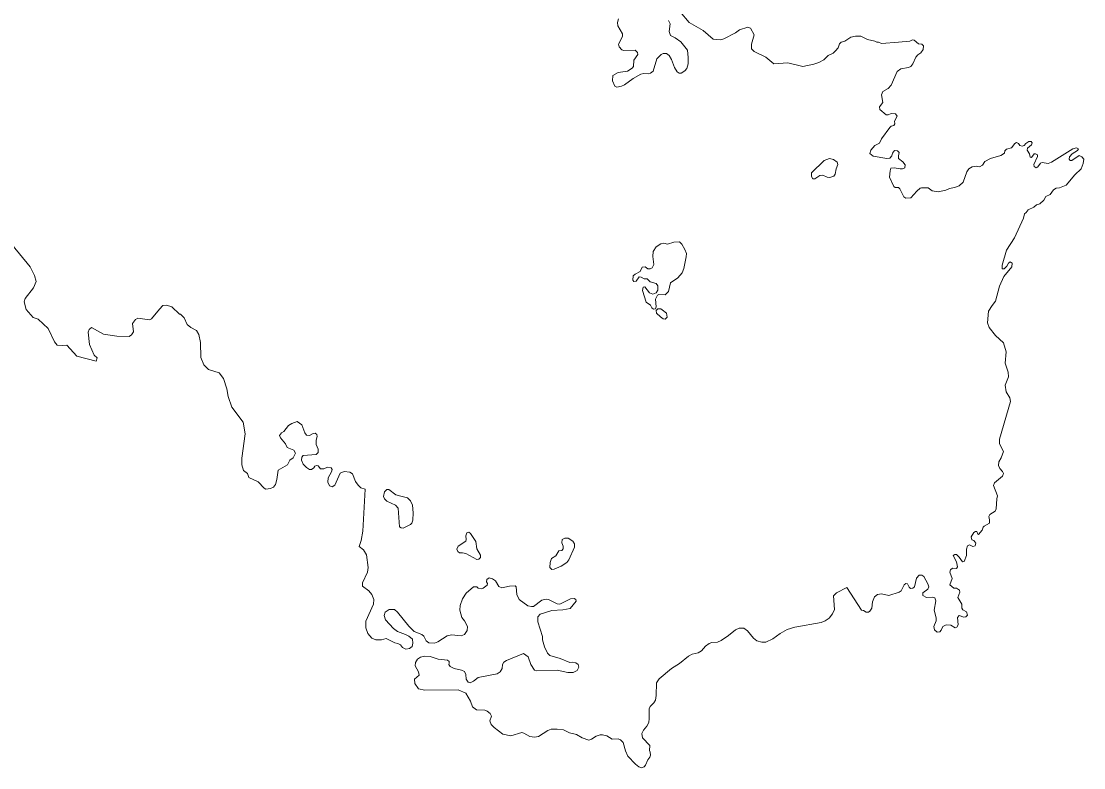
# Model space of a CAD drawing. Extents: x 369010 to 739155, y 6377141 to 6616555.
# Drawn here: x 484230 to 489713, y 6508967 to 6512817 of the extents above; entities that cross this region are included whole.
import ezdxf

# ---------------------------------------------------------------- set-up
doc = ezdxf.new("R2010")
doc.units = 0
doc.header["$LTSCALE"] = 40
doc.layers.add('1', color=7, linetype='Continuous', lineweight=13)

msp = doc.modelspace()

# ---------------------------------------------------------------- linework, layer by layer
at = {"layer": '1'}
for points in [[(487312.3, 6512829.61), (487306.51, 6512810.41), (487309.48, 6512794.68), (487333.32, 6512752.98), (487333.32, 6512738.74), (487312.63, 6512700.02), (487316.44, 6512685.95), (487329.51, 6512670.56), (487340.6, 6512666.75), (487398.86, 6512668.57), (487409.61, 6512655.66), (487412.26, 6512645.23), (487391.24, 6512616.44), (487388.93, 6512584.66), (487382.8, 6512574.73), (487358.64, 6512560.5), (487310.64, 6512552.88), (487282.67, 6512537.82), (487282.01, 6512509.85), (487292.6, 6512483.37), (487303.03, 6512476.92), (487328.35, 6512482.21), (487344.07, 6512490.32), (487387.27, 6512522.1), (487427.16, 6512543.95), (487443.71, 6512548.58), (487469.69, 6512546.76), (487477.8, 6512550.57), (487491.54, 6512560.5), (487510.74, 6512624.22), (487531.92, 6512646.39), (487543.51, 6512651.69), (487559.56, 6512650.53), (487574.13, 6512640.6), (487586.04, 6512619.42), (487601.43, 6512579.2), (487614.84, 6512556.19), (487625.6, 6512550.4), (487635.86, 6512550.4), (487655.06, 6512561.65), (487664.66, 6512573.41), (487671.44, 6512598.07), (487672.27, 6512631), (487667.64, 6512668.57), (487634.37, 6512711.1), (487605.24, 6512731.46), (487580.58, 6512743.21), (487574.46, 6512765.22), (487579.09, 6512803.46), (487570.65, 6512821.83)], [(487631.22, 6512865.52), (487677.73, 6512811.57), (487749.39, 6512770.52), (487801.03, 6512725.34), (487838.6, 6512722.52), (487856.64, 6512727.16), (487915.73, 6512757.94), (487937.57, 6512773.33), (487979.44, 6512786.41), (487993.51, 6512781.44), (488012.71, 6512747.68), (487997.82, 6512699.68), (487997.82, 6512675.19), (488011.88, 6512661.45), (488072.95, 6512631.5), (488114.33, 6512598.56), (488185.66, 6512603.53), (488264.28, 6512583.67), (488319.89, 6512595.42), (488346.7, 6512605.02), (488372.35, 6512619.25), (488393.87, 6512641.1), (488420.68, 6512653.01), (488432.1, 6512664.1), (488446.66, 6512680.16), (488452.46, 6512701.67), (488461.72, 6512708.95), (488480.43, 6512715.08)], [(488480.43, 6512715.08), (488511.87, 6512735.1), (488535.37, 6512741.39), (488562.52, 6512740.9), (488596.61, 6512723.68), (488635.83, 6512715.57), (488644.94, 6512709.95), (488653.38, 6512709.95), (488668.77, 6512703), (488756.49, 6512708.79), (488815.57, 6512715.57), (488830.14, 6512722.52), (488838.58, 6512720.21), (488860.09, 6512701.51), (488878.13, 6512699.85), (488885.74, 6512691.08), (488884.59, 6512671.22), (488873, 6512655), (488856.12, 6512644.41), (488846.19, 6512631.99), (488831.96, 6512598.23), (488820.21, 6512583.67), (488808.95, 6512578.37), (488769.23, 6512571.42), (488750.69, 6512558.84), (488718.92, 6512487.18), (488704.35, 6512471.45), (488676.05, 6512454.57), (488668.77, 6512438.35), (488676.38, 6512398.14), (488659.83, 6512376.29), (488660.99, 6512361.73), (488693.59, 6512334.91), (488704.68, 6512334.09), (488720.08, 6512341.04), (488741.92, 6512340.71), (488750.69, 6512328.79), (488737.29, 6512301.98), (488738.12, 6512288.08), (488732.82, 6512280.46), (488719.74, 6512276.33), (488711.8, 6512269.71), (488670.26, 6512211.78), (488659.5, 6512189.27), (488635.01, 6512176.53), (488614.48, 6512152.86), (488609.85, 6512135.48), (488625.74, 6512122.08), (488696.41, 6512110.33), (488711.8, 6512111.81), (488722.56, 6512123.07), (488726.7, 6512136.47), (488736.46, 6512151.37), (488751.36, 6512149.22), (488761.12, 6512140.12), (488756.49, 6512122.57), (488757.48, 6512110.33), (488778.99, 6512092.45), (488790.75, 6512077.56), (488789.75, 6512062.16), (488778.5, 6512057.03), (488766.25, 6512056.04), (488734.31, 6512061.67), (488718.42, 6512059.02), (488713.95, 6512045.78), (488711.3, 6512014), (488733.81, 6511965.84), (488740.1, 6511959.55), (488756.98, 6511960.21), (488764.1, 6511952.93), (488785.12, 6511911.39), (488794.88, 6511904.27), (488820.04, 6511906.26), (488851.82, 6511940.68), (488868.7, 6511956.08), (488875.32, 6511958.06), (488909.74, 6511958.06), (488931.75, 6511942.17), (488962.54, 6511938.53), (489001.93, 6511946.31), (489020.96, 6511955.08), (489046.12, 6511959.72), (489069.62, 6511969.32), (489090.64, 6511988.35), (489110.17, 6512041.64), (489120.43, 6512057.03), (489136.81, 6512066.3), (489157.83, 6512069.28), (489175.71, 6512067.29), (489190.6, 6512076.07), (489201.86, 6512094.44), (489231.15, 6512109.33), (489284.44, 6512125.72), (489303.31, 6512137.96), (489306.46, 6512149.88), (489315.23, 6512157.49), (489339.72, 6512164.11), (489358.26, 6512187.28), (489366.37, 6512191.42), (489376.13, 6512187.78)], [(489376.13, 6512187.78), (489383.91, 6512176.53), (489395.17, 6512172.89), (489406.42, 6512177.02), (489415.03, 6512187.28), (489428.93, 6512196.55), (489441.84, 6512196.55), (489446.31, 6512190.76), (489443.82, 6512180), (489422.31, 6512162.62), (489421.32, 6512152.86), (489433.56, 6512134.49), (489436.71, 6512116.45), (489443.33, 6512114.46), (489456.57, 6512132.83), (489464.84, 6512132.83), (489474.28, 6512127.7), (489475.27, 6512119.43), (489455.74, 6512078.38), (489456.73, 6512067.63), (489467.49, 6512062), (489476.26, 6512067.13), (489490.17, 6512086.16), (489498.27, 6512089.14), (489529.56, 6512084.01), (489546.93, 6512090.8), (489656.66, 6512159.98), (489676.19, 6512164.61), (489685.29, 6512159.98), (489680.83, 6512151.2), (489653.52, 6512133.83), (489639.78, 6512118.43), (489638.29, 6512105.69), (489643.26, 6512099.9), (489651.04, 6512099.9), (489688.94, 6512124.56), (489703.33, 6512118.43), (489713.1, 6512105.69), (489709.95, 6512083.51), (489700.19, 6512056.87), (489667.42, 6512025.09), (489622.9, 6511971.3), (489588.47, 6511958.56), (489570.6, 6511956.9), (489556.37, 6511948.3), (489539.49, 6511924.13), (489516.98, 6511912.88), (489507.71, 6511894.34), (489485.7, 6511875.48), (489469.31, 6511870.84), (489455.41, 6511859.09), (489426.28, 6511844.69), (489416.52, 6511831.29), (489406.75, 6511824.17), (489402.12, 6511801.66), (489355.44, 6511700.21), (489315.06, 6511636.65), (489291.89, 6511559.69), (489291.89, 6511541.32), (489302.65, 6511541.32), (489315.56, 6511554.07), (489324.66, 6511570.45), (489333.93, 6511576.08), (489343.69, 6511568.96), (489342.7, 6511551.42), (489300.66, 6511500.28), (489278.65, 6511450.46), (489258.29, 6511374.16), (489239.76, 6511351.49), (489222.38, 6511321.86), (489217.25, 6511262.28), (489224.37, 6511237.29), (489258.29, 6511196.74), (489299.67, 6511159.34), (489312.08, 6511111.67), (489306.95, 6511054.24), (489323.34, 6511007.57), (489324.83, 6510984.07), (489307.45, 6510940.38), (489312.08, 6510906.12), (489331.61, 6510875.33), (489335.58, 6510856.8), (489278.15, 6510661.5), (489278.82, 6510638), (489299.17, 6510599.11), (489287.42, 6510565.18), (489274.18, 6510545.82), (489272.53, 6510526.29), (489279.31, 6510510.89), (489293.55, 6510495.5), (489298.68, 6510484.74), (489294.54, 6510470.35), (489253.16, 6510437.58), (489248.03, 6510423.67), (489268.06, 6510368.89), (489263.92, 6510354), (489261.44, 6510302.19), (489255.81, 6510290.94), (489228.17, 6510274.06), (489223.04, 6510263.8)], [(485556.63, 6510502.62), (485549.52, 6510453.96), (485542.4, 6510427.81), (485531.48, 6510414.07), (485517.24, 6510407.29), (485492.58, 6510404.81), (485483.31, 6510409.44), (485452.7, 6510441.71), (485405.53, 6510464.72), (485397.09, 6510484.74), (485377.72, 6510499.81), (485369.12, 6510529.27), (485369.12, 6510563.52), (485385.5, 6510689.64), (485376.23, 6510749.88), (485316.82, 6510826.84), (485298.94, 6510881.29), (485291.66, 6510920.85), (485273.79, 6510974.47), (485251.61, 6511004.59), (485197.16, 6511021.14), (485172.17, 6511045.47), (485157.11, 6511082.71), (485154.95, 6511160.83), (485147.67, 6511202.37), (485135.59, 6511222.4), (485105.14, 6511237.95), (485087.26, 6511253.68), (485071.54, 6511288.1), (485052.84, 6511305.98), (485047.21, 6511306.64), (485007.82, 6511343.88), (484979.85, 6511353.14), (484961.81, 6511350.99), (484943.27, 6511332.46), (484903.22, 6511282.31), (484891.64, 6511278.01), (484831.56, 6511286.61), (484819.31, 6511278.67), (484805.08, 6511259.3), (484810.04, 6511214.95), (484799.95, 6511200.55), (484787.04, 6511191.94), (484723.32, 6511193.43), (484655.3, 6511203.53), (484592.9, 6511237.13), (484581.48, 6511227.86), (484575.69, 6511214.29), (484582.97, 6511150.4), (484607.3, 6511094.63), (484622.36, 6511081.72), (484616.57, 6511064.51), (484516.94, 6511090.32), (484465.3, 6511146.1), (484443.12, 6511144.77), (484416.64, 6511147.59), (484402.24, 6511163.97), (484368.64, 6511233.49), (484318.5, 6511280.16), (484292.02, 6511289.43), (484255.44, 6511330.97), (484244.68, 6511371.18), (484250.47, 6511388.23), (484294.17, 6511442.68), (484307.74, 6511475.78), (484299.13, 6511505.74), (484276.95, 6511551.58), (484142.23, 6511714.27)], [(486297.26, 6509653.91), (486258.7, 6509670.3), (486230.73, 6509697.44), (486172.8, 6509769.11), (486155.92, 6509783.01), (486129.28, 6509783.5), (486107.76, 6509770.1), (486103.62, 6509752.72), (486109.25, 6509730.21), (486151.78, 6509685.03), (486171.31, 6509669.14), (486213.85, 6509654.91), (486230.23, 6509646.14), (486248.6, 6509629.75), (486251.25, 6509609.23), (486247.61, 6509592.35), (486233.87, 6509581.59), (486214.34, 6509579.44), (486196.97, 6509586.72), (486186.71, 6509600.95), (486174.29, 6509607.74), (486157.41, 6509611.21), (486113.72, 6509634.39), (486089.06, 6509626.61), (486060.43, 6509627.6), (486039.9, 6509635.38), (486018.39, 6509659.38), (486008.13, 6509688.67), (486008.13, 6509722.93), (486048.68, 6509810.15), (486049.67, 6509834.15), (486039.9, 6509860.3), (486023.52, 6509879.33), (485991.74, 6509903.99), (485991.74, 6509921.37), (486017.89, 6509976.81), (486019.88, 6509999.82), (486011.27, 6510065.52), (485997.37, 6510091.51), (485974.36, 6510109.05), (485984.13, 6510139.17), (485992.73, 6510187), (486004.65, 6510403.32), (485982.64, 6510410.93), (485968.24, 6510425.33), (485955.99, 6510443.7), (485939.11, 6510482.76), (485926.37, 6510492.36), (485896.58, 6510494.51), (485875.56, 6510487.23), (485848.91, 6510424.83), (485835.51, 6510416.06), (485821.27, 6510421.69), (485813, 6510440.22), (485813.99, 6510463.23), (485832.03, 6510493.52), (485835.51, 6510505.76), (485829.88, 6510514.54), (485810.51, 6510518.01), (485790.99, 6510509.41), (485774.1, 6510508.74), (485763.35, 6510524.13), (485753.58, 6510525.79), (485745.8, 6510522.65), (485740.67, 6510513.87), (485728.92, 6510505.76), (485717.67, 6510505.76), (485701.78, 6510515.03), (485684.9, 6510532.91), (485677.12, 6510552.93), (485678.77, 6510569.32), (485684.4, 6510576.93), (485752.09, 6510583.22), (485762.85, 6510593.98), (485762.35, 6510610.36), (485752.59, 6510634.36), (485751.6, 6510657.03), (485757.72, 6510674.91), (485756.56, 6510686.66), (485746.96, 6510693.28), (485733.56, 6510688.81), (485718.16, 6510681.03), (485702.28, 6510682.03), (485693.01, 6510693.94), (485678.11, 6510736.48), (485654.61, 6510753.36), (485626.31, 6510742.6), (485609.43, 6510732.34), (485585.93, 6510701.06), (485573.02, 6510693.94), (485563.91, 6510681.53), (485567.39, 6510668.79), (485594.04, 6510638.5), (485602.81, 6510619.47), (485637.56, 6510604.74), (485645.84, 6510589.34), (485633.09, 6510565.18), (485615.55, 6510552.93), (485604.79, 6510528.77), (485556.63, 6510502.62)], [(489223.04, 6510263.8), (489227.01, 6510246.25), (489226.52, 6510227.88), (489198.38, 6510212.99), (489193.25, 6510207.36), (489188.62, 6510191.97), (489170.74, 6510170.45), (489166.6, 6510172.6), (489161.47, 6510185.84), (489155.35, 6510186.34), (489146.08, 6510180.71), (489132.84, 6510158.21), (489136.32, 6510143.31), (489145.09, 6510138.68), (489156.34, 6510125.44), (489152.21, 6510111.53), (489140.46, 6510108.89), (489124.07, 6510117.66), (489113.81, 6510111.04), (489108.18, 6510094.65), (489108.68, 6510061.88), (489095.93, 6510031.6), (489087.16, 6510028.45), (489070.78, 6510054.1), (489056.88, 6510066.35), (489048.27, 6510066.85), (489039.99, 6510061.22), (489056.38, 6510028.95), (489062.01, 6510003.96), (489056.88, 6509994.69), (489036.35, 6509996.67), (489025.1, 6509988.56), (489022.45, 6509975.16), (489034.2, 6509942.88), (489022.45, 6509911.11), (489042.31, 6509893.56), (489055.72, 6509893.07), (489071.61, 6509882.81), (489073.59, 6509872.05), (489062.83, 6509844.91), (489083.36, 6509811.14), (489084.35, 6509790.12), (489089.48, 6509781.35), (489108.02, 6509770.6), (489112.65, 6509754.71), (489104.87, 6509745.94), (489094.11, 6509743.95), (489069.45, 6509753.22), (489061.84, 6509742.96), (489064.32, 6509704.39), (489057.7, 6509692.64), (489050.09, 6509688.51), (489026.92, 6509702.9), (489002.92, 6509704.39), (488986.54, 6509696.28), (488977.76, 6509676.26), (488969.66, 6509668.64), (488957.24, 6509666.99), (488942.35, 6509677.75), (488939.37, 6509695.29), (488951.62, 6509725.41), (488951.12, 6509740.31), (488940.86, 6509780.36), (488949.63, 6509828.52), (488945.49, 6509843.42), (488934.24, 6509847.55), (488901.47, 6509844.91), (488883.43, 6509855.17), (488882.43, 6509868.57), (488908.09, 6509887.44), (488913.22, 6509900.35), (488908.09, 6509916.24), (488888.06, 6509953.64), (488877.8, 6509961.26), (488864.06, 6509960.76), (488850.16, 6509945.37), (488838.91, 6509900.35), (488830.63, 6509894.06), (488819.87, 6509891.08), (488812.26, 6509899.19), (488803.99, 6509915.58), (488795.38, 6509916.74), (488786.61, 6509910.45), (488771.22, 6509880.32), (488759.96, 6509872.55), (488707.17, 6509855.17), (488670.26, 6509864.44), (488648.08, 6509861.29), (488632.85, 6509848.55), (488622.59, 6509822.89), (488619.45, 6509789.63), (488609.68, 6509775.23), (488601.57, 6509770.1), (488590.32, 6509770.1), (488575.92, 6509778.87), (488566.16, 6509779.37), (488490.85, 6509896.71), (488437.56, 6509868.57), (488421.67, 6509853.18), (488426.8, 6509782.84)], [(486275.75, 6509527.47), (486290.15, 6509538.23), (486312.65, 6509542.86), (486341.29, 6509541.7), (486382.33, 6509527.47), (486430.33, 6509521.51), (486438.44, 6509514.4), (486439.43, 6509506.78), (486436.45, 6509500.49), (486444.56, 6509489.73), (486464.59, 6509478.98), (486502.49, 6509470.87), (486516.89, 6509463.09), (486525.16, 6509448.86), (486526.15, 6509424.2), (486537.41, 6509407.81), (486547.17, 6509405.66), (486563.56, 6509413.93), (486588.05, 6509432.47), (486686.03, 6509451.83), (486701.42, 6509461.1), (486711.68, 6509478.48), (486713.17, 6509500.49), (486720.79, 6509511.91), (486733.7, 6509521.02), (486822.9, 6509556.93), (486845.91, 6509538.56), (486859.81, 6509499.5), (486878.68, 6509471.36), (486891.09, 6509467.23), (486995.03, 6509470.37), (487051.46, 6509457.96), (487078.61, 6509459.12), (487098.63, 6509468.22), (487108.4, 6509486.26), (487104.76, 6509500), (487093.01, 6509507.77), (487076.62, 6509511.42), (487060.73, 6509510.26), (487012.07, 6509530.78), (486958.78, 6509546.17), (486946.37, 6509557.92), (486929.98, 6509591.35), (486920.22, 6509626.11), (486920.72, 6509643.65), (486896.22, 6509719.95), (486896.22, 6509745.11), (486908.47, 6509760), (486967.88, 6509777.88), (487024.32, 6509781.52), (487063.71, 6509789.13), (487094, 6509827.03), (487093.01, 6509835.31), (487083.24, 6509840.44), (487064.87, 6509838.95), (487009.92, 6509811.64), (486996.02, 6509812.8), (486951.33, 6509834.81), (486939.09, 6509836.47), (486917.07, 6509831.34), (486874.04, 6509799.56), (486862.79, 6509798.4), (486844.25, 6509802.54), (486800.23, 6509835.31), (486788.48, 6509859.97), (486783.84, 6509900.02), (486779.21, 6509905.65), (486749.92, 6509904.49), (486711.02, 6509894.89), (486695.63, 6509902.01), (486678.25, 6509931.8), (486661.87, 6509941.4), (486644.99, 6509946.03), (486633.57, 6509937.92), (486631.08, 6509925.51), (486637.21, 6509916.9), (486634.06, 6509909.12), (486614.2, 6509893.73), (486602.95, 6509890.75), (486589.05, 6509893.23), (486580.77, 6509900.52), (486563.89, 6509900.02), (486525.49, 6509867.08), (486506.79, 6509838.95), (486495.54, 6509804.03), (486493.55, 6509779.86), (486503.31, 6509742.96), (486517.05, 6509724.59), (486532.44, 6509695.79), (486531.95, 6509674.27), (486517.55, 6509653.91), (486500.17, 6509647.63), (486450.52, 6509652.26), (486427.84, 6509647.13), (486380.84, 6509617.01), (486362.8, 6509610.22), (486334.17, 6509611.21), (486320.27, 6509621.48), (486307.52, 6509645.14), (486297.26, 6509653.91)], [(488426.8, 6509782.84), (488416.54, 6509760.83), (488400.16, 6509738.32), (488379.14, 6509724.42), (488358.61, 6509716.81), (488222.74, 6509692.15), (488183.35, 6509680.4), (488146.93, 6509659.87), (488109.53, 6509632.73), (488072.13, 6509615.19), (488052.1, 6509614.69), (488025.95, 6509621.97), (488009.57, 6509636.21), (487978.29, 6509673.11), (487958.76, 6509687.02), (487935.75, 6509687.51), (487916.22, 6509679.4), (487880.31, 6509649.12), (487842.9, 6509623.96), (487823.54, 6509614.69), (487794.25, 6509613.7), (487780.84, 6509608.24), (487760.98, 6509594.5), (487740.46, 6509570.83), (487724.07, 6509560.57), (487692.3, 6509552.46), (487673.26, 6509543.19), (487626.59, 6509504.13), (487585.55, 6509478.65), (487522.49, 6509425.85), (487508.75, 6509404.33), (487507.26, 6509339.62), (487503.12, 6509315.13), (487494.85, 6509301.72), (487475.65, 6509283.52), (487470.52, 6509271.27), (487471.18, 6509220.46), (487468.04, 6509200.1), (487459.27, 6509181.07), (487441.39, 6509161.54), (487433.61, 6509143.17), (487436.76, 6509122.15), (487473.66, 6509081.11), (487471.68, 6509056.45), (487475.65, 6509047.84), (487477.8, 6509032.45), (487474.16, 6509022.19), (487463.4, 6509008.78), (487451.65, 6508981.14), (487444.37, 6508971.87), (487430.63, 6508967.24), (487417.72, 6508971.38), (487399.85, 6508985.78), (487360.46, 6509027.32), (487348.54, 6509054.46), (487336.3, 6509097.49), (487322.39, 6509110.9), (487310.15, 6509116.52), (487280.52, 6509114.37), (487251.72, 6509131.25), (487230.21, 6509137.05), (487217.46, 6509136.38), (487197.44, 6509129.76), (487172.28, 6509114.37), (487159.04, 6509109.74), (487124.12, 6509122.15), (487095.82, 6509138.37), (487059.9, 6509147.14), (487029.12, 6509163.03), (486996.35, 6509166.67), (486965.57, 6509165.68), (486947.2, 6509159.39), (486899.53, 6509128.61), (486878.51, 6509125.13), (486855.51, 6509128.61), (486823.73, 6509146.15), (486812.97, 6509148.63), (486756.04, 6509131.25), (486715.49, 6509141.02), (486670.47, 6509174.78), (486656.07, 6509190.67), (486648.96, 6509208.71), (486657.07, 6509232.71), (486649.45, 6509247.11), (486634.56, 6509259.35), (486622.15, 6509264.48), (486580.11, 6509265.48), (486559.09, 6509281.86), (486548.83, 6509310.66), (486525.33, 6509352.7), (486484.78, 6509368.59), (486313.65, 6509367.43), (486280.88, 6509374.71), (486261.35, 6509402.35), (486259.36, 6509423.37), (486283.36, 6509445.38), (486280.88, 6509461.27), (486262.34, 6509492.05), (486264.49, 6509510.42), (486275.75, 6509527.47)]]:
    msp.add_lwpolyline(points, dxfattribs=at)
for points in [[(488444.84, 6512079.04), (488441.53, 6512090.8), (488422.17, 6512104.86), (488400.82, 6512109), (488372.85, 6512099.24), (488307.8, 6512035.02), (488307.47, 6512015.99), (488315.09, 6512004.24), (488325.18, 6512004.24), (488351.5, 6512022.44), (488366.06, 6512024.43), (488388.24, 6512013.51), (488403.13, 6512011.19), (488424.15, 6512018.47), (488429.78, 6512028.07), (488435.9, 6512056.37)], [(487661.84, 6511602.06), (487663, 6511618.94), (487654.89, 6511640.29), (487639.17, 6511667.6), (487626.42, 6511679.68), (487598.12, 6511678.53), (487564.53, 6511668.1), (487545.99, 6511672.73), (487530.93, 6511669.26), (487507.26, 6511654.36), (487491.04, 6511629.37), (487488.73, 6511603.39), (487494.52, 6511562.84), (487485.75, 6511545.96), (487476.48, 6511540.16), (487463.24, 6511541.32), (487449.83, 6511550.59), (487434.27, 6511549.43), (487425.01, 6511527.42), (487398.36, 6511513.52), (487387.27, 6511503.75), (487386.11, 6511482.24), (487391.91, 6511475.29), (487402.99, 6511476.44), (487418.55, 6511498.46), (487430.14, 6511497.96), (487445.2, 6511488.69), (487460.26, 6511489.19), (487475.32, 6511472.97), (487506.6, 6511464.36), (487515.37, 6511452.78), (487514.71, 6511431.26), (487506.1, 6511417.36), (487488.73, 6511410.41), (487472.51, 6511416.2), (487447.51, 6511447.48), (487438.91, 6511446.32), (487435.93, 6511428.95), (487455.62, 6511368.21), (487477.14, 6511352.48), (487484.59, 6511338.75), (487492.7, 6511331.79), (487502.63, 6511333.95), (487506.6, 6511343.88), (487503.12, 6511384.42), (487513.55, 6511404.12), (487521.16, 6511408.09), (487553.6, 6511406.44), (487570.32, 6511423.81), (487580.75, 6511468.83), (487618.31, 6511493.82), (487640.33, 6511519.81), (487649.6, 6511542.48)], [(487537.71, 6511329.81), (487531.59, 6511334.11), (487515.54, 6511334.94), (487507.1, 6511326.17), (487508.59, 6511312.43), (487528.45, 6511292.24), (487543.51, 6511282.64), (487552.94, 6511281.65), (487563.86, 6511291.41), (487559.56, 6511311.44)], [(486196.8, 6510365.42), (486163.37, 6510375.02), (486127.62, 6510401.66), (486116.2, 6510402.16), (486104.78, 6510390.24), (486099.32, 6510365.91), (486104.28, 6510354), (486117.52, 6510341.58), (486161.05, 6510321.06), (486174.79, 6510306), (486183.06, 6510209.84), (486190.35, 6510204.22), (486200.44, 6510202.89), (486239.83, 6510222.59), (486246.62, 6510229.54), (486251.25, 6510244.6), (486253.07, 6510281.18), (486249.43, 6510322.39), (486239.34, 6510343.07), (486223.28, 6510359.13)], [(486549.32, 6510176.25), (486539.23, 6510182.2), (486529.8, 6510178.4), (486525.33, 6510164.16), (486526.82, 6510144.47), (486524.5, 6510136.69), (486484.94, 6510110.54), (486478.99, 6510094.32), (486483.45, 6510082.24), (486491.4, 6510075.95), (486507.95, 6510076.28), (486524.5, 6510072.14), (486581.43, 6510042.02), (486591.69, 6510043.51), (486599.97, 6510050.96), (486599.97, 6510063.04), (486581.43, 6510095.48), (486576.96, 6510134.7)], [(487084.56, 6510105.08), (487086.05, 6510121.63), (487077.45, 6510135.7), (487052.29, 6510151.42), (487034.91, 6510151.42), (487022.5, 6510143.81), (487020.35, 6510127.75), (487027.63, 6510109.55), (487026.8, 6510096.8), (487019.19, 6510087.7), (487003.63, 6510085.55), (486988.41, 6510059.73), (486966.89, 6510045.99), (486959.94, 6510025.97), (486958.45, 6510000.15), (486967.55, 6509989.89), (486979.97, 6509990.72), (487016.38, 6510006.6), (487046.17, 6510025.97), (487056.26, 6510039.04)]]:
    msp.add_lwpolyline(points, close=True, dxfattribs=at)

doc.saveas('drawing.dxf')
